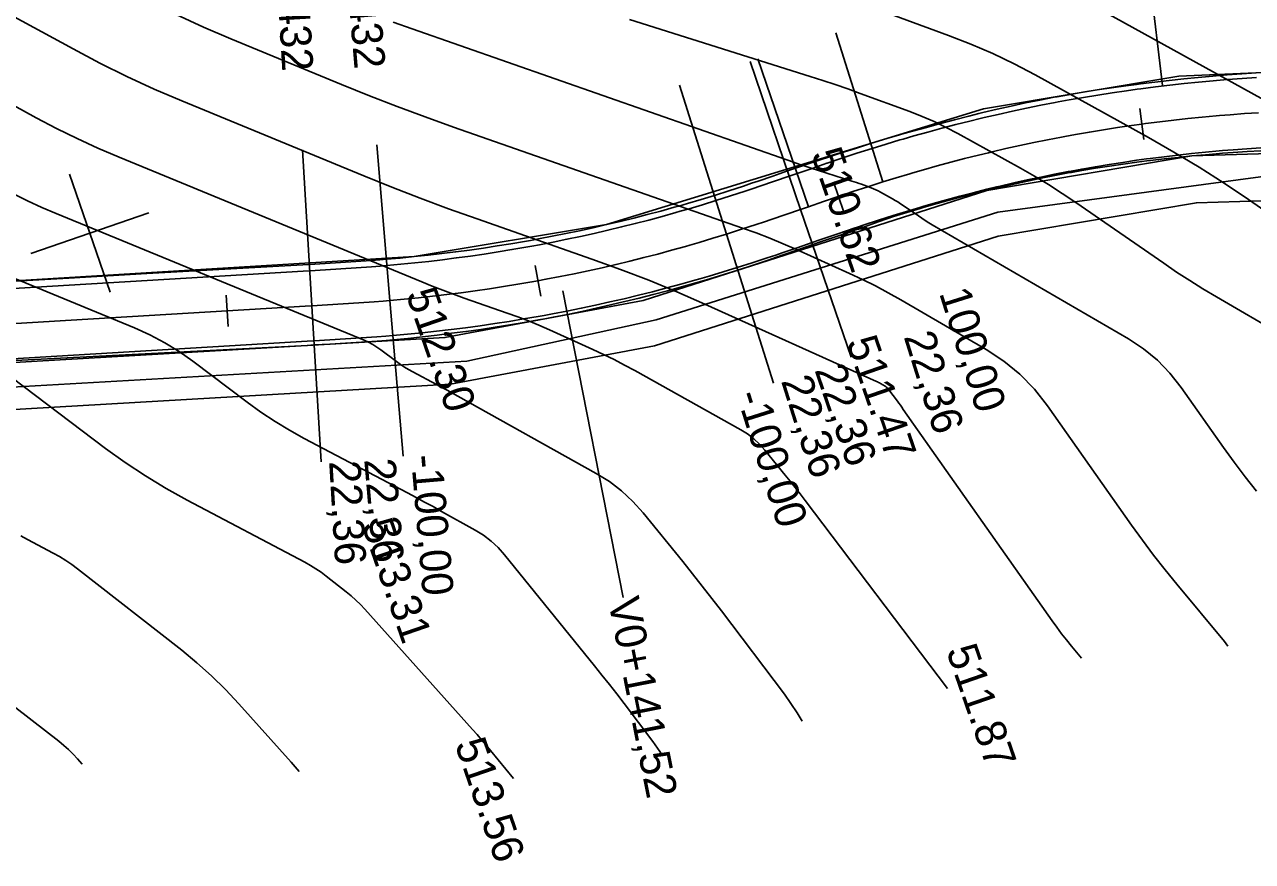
# Model space of a CAD drawing. Extents: x -636600 to -628587, y -1090963 to -1085869.
# Drawn here: x -629717.5 to -629638.8, y -1090855 to -1090801.5 of the extents above; entities that cross this region are included whole.
import ezdxf

# ---------------------------------------------------------------- set-up
doc = ezdxf.new("R2010")
doc.units = 0
for name, color, linetype in [('01_PARCELY_NÁVRH_PC', 7, 'Continuous'), ('06_ÚSES_IP_NAVRH', 7, 'Continuous'), ('Ex_Major Contours', 7, 'Continuous'), ('Ex_Minor Contours', 7, 'Continuous'), ('HEKTOMETRY20', 7, 'Continuous'), ('HL_BODY', 7, 'Continuous'), ('koty_vše', 7, 'Continuous'), ('POLOMERY', 7, 'Continuous'), ('situace_osa', 7, 'Continuous'), ('situace_těleso', 7, 'Continuous'), ('situace_vozovka', 7, 'Continuous'), ('síť křížků', 7, 'Continuous'), ('VRCHOLY', 7, 'Continuous')]:
    doc.layers.add(name, color=color, linetype=linetype)

msp = doc.modelspace()

# ---------------------------------------------------------------- linework, layer by layer
at = {"layer": '01_PARCELY_NÁVRH_PC'}
msp.add_lwpolyline([(-629366.447, -1090806.541), (-629540.945, -1090811.438), (-629547.048, -1090811.336), (-629630.755, -1090804.214), (-629643.554, -1090804.77), (-629656.056, -1090806.867), (-629680.186, -1090814.274), (-629692.509, -1090816.324), (-629826.286, -1090824.453), (-629825.422, -1090824.93), (-629821.233, -1090830.229), (-629818.338, -1090839.446), (-629817.551, -1090834.475), (-629814.572, -1090830.541), (-629809.999, -1090828.436), (-629690.54, -1090821.499), (-629677.852, -1090819.12), (-629655.838, -1090812.08), (-629642.724, -1090809.879), (-629628.472, -1090809.447), (-629558.795, -1090815.773), (-629541.706, -1090816.243), (-629432.051, -1090813.183)], dxfattribs=at)
msp.add_lwpolyline([(-629815.495, -1090831.761), (-629814.572, -1090830.541), (-629809.999, -1090828.436), (-629690.54, -1090821.499), (-629677.852, -1090819.12), (-629655.838, -1090812.08), (-629642.724, -1090809.879), (-629628.472, -1090809.447), (-629558.795, -1090815.773), (-629551.096, -1090815.985), (-629546.745, -1090819.106), (-629558.972, -1090818.769), (-629628.563, -1090812.452), (-629642.429, -1090812.872), (-629655.129, -1090815.003), (-629677.116, -1090822.035), (-629690.176, -1090824.483)], close=True, dxfattribs=at)
at = {"layer": '06_ÚSES_IP_NAVRH'}
msp.add_lwpolyline([(-629809.394, -1090829.881), (-629689.141, -1090823.018), (-629677.008, -1090820.364), (-629655.143, -1090813.487), (-629637.213, -1090811.061), (-629627.886, -1090811.094), (-629550.845, -1090817.603)], dxfattribs=at)
at = {"layer": 'Ex_Major Contours'}
for points in [[(-629636.905, -1090821.367), (-629641.156, -1090818.892), (-629642.014, -1090818.381), (-629642.862, -1090817.854), (-629643.7, -1090817.31), (-629644.527, -1090816.749), (-629650.15, -1090812.857), (-629651.016, -1090812.274), (-629651.897, -1090811.712), (-629652.791, -1090811.173), (-629653.699, -1090810.657), (-629657.706, -1090808.443), (-629658.453, -1090808.048), (-629659.214, -1090807.684), (-629659.989, -1090807.348), (-629660.777, -1090807.042), (-629663.956, -1090805.879), (-629664.753, -1090805.592), (-629665.552, -1090805.315), (-629666.354, -1090805.047), (-629667.16, -1090804.788), (-629678.721, -1090801.141)], [(-629667.674, -1090846.053), (-629667.982, -1090845.509), (-629668.8, -1090844.324), (-629672.843, -1090838.992), (-629673.452, -1090838.196), (-629674.068, -1090837.405), (-629674.69, -1090836.619), (-629675.318, -1090835.838), (-629677.845, -1090832.725), (-629678.507, -1090831.983), (-629679.23, -1090831.313), (-629680.014, -1090830.716), (-629680.858, -1090830.191), (-629689.703, -1090825.251), (-629690.044, -1090825.061), (-629690.387, -1090824.874), (-629690.73, -1090824.689), (-629691.074, -1090824.506), (-629692.593, -1090823.704), (-629692.865, -1090823.553), (-629693.131, -1090823.392), (-629693.39, -1090823.22), (-629693.642, -1090823.038), (-629694.638, -1090822.289), (-629694.892, -1090822.11), (-629695.155, -1090821.948), (-629695.429, -1090821.804), (-629695.712, -1090821.677), (-629715.416, -1090813.566), (-629716.345, -1090813.169), (-629717.261, -1090812.747), (-629718.166, -1090812.3)]]:
    msp.add_lwpolyline(points, dxfattribs=at)
at = {"layer": 'Ex_Minor Contours'}
for points in [[(-629698.396, -1090781.304), (-629697.195, -1090781.944), (-629691.743, -1090784.771), (-629690.368, -1090785.447), (-629688.967, -1090786.062), (-629687.541, -1090786.616), (-629686.089, -1090787.108), (-629672.493, -1090791.396), (-629670.388, -1090792.073), (-629668.291, -1090792.774), (-629666.203, -1090793.498), (-629664.122, -1090794.247), (-629655.815, -1090797.287), (-629653.756, -1090798.086), (-629651.732, -1090798.962), (-629649.744, -1090799.916), (-629647.791, -1090800.947), (-629633.598, -1090808.788)], [(-629649.786, -1090842.013), (-629650.424, -1090841.247), (-629650.745, -1090840.852), (-629651.059, -1090840.451), (-629651.365, -1090840.044), (-629651.662, -1090839.631), (-629661.196, -1090826.098), (-629661.29, -1090825.966), (-629661.384, -1090825.836), (-629661.48, -1090825.706), (-629661.577, -1090825.577), (-629662.13, -1090824.848), (-629662.146, -1090824.826), (-629662.163, -1090824.805), (-629662.18, -1090824.783), (-629662.197, -1090824.762), (-629662.266, -1090824.677), (-629662.284, -1090824.657), (-629662.304, -1090824.639), (-629662.325, -1090824.623), (-629662.348, -1090824.608), (-629662.658, -1090824.435), (-629662.717, -1090824.403), (-629662.778, -1090824.372), (-629662.839, -1090824.342), (-629662.901, -1090824.313), (-629673.906, -1090819.356), (-629675.687, -1090818.577), (-629677.484, -1090817.837), (-629679.297, -1090817.136), (-629681.126, -1090816.475), (-629688.471, -1090813.91), (-629690.302, -1090813.256), (-629692.124, -1090812.578), (-629693.937, -1090811.875), (-629695.74, -1090811.147), (-629707.378, -1090806.356), (-629709.153, -1090805.597), (-629710.906, -1090804.79), (-629712.636, -1090803.936), (-629714.344, -1090803.034), (-629722.152, -1090798.772)], [(-629628.856, -1090819.759), (-629639.099, -1090812.669), (-629640.664, -1090811.615), (-629642.254, -1090810.601), (-629643.869, -1090809.627), (-629645.509, -1090808.694), (-629652.748, -1090804.695), (-629654.099, -1090803.982), (-629655.473, -1090803.323), (-629656.873, -1090802.717), (-629658.296, -1090802.165), (-629664.039, -1090800.063)], [(-629640.422, -1090841.242), (-629640.632, -1090840.961), (-629643.686, -1090837.289), (-629644.441, -1090836.364), (-629645.176, -1090835.425), (-629645.892, -1090834.47), (-629646.589, -1090833.501), (-629651.971, -1090825.862), (-629652.804, -1090824.803), (-629653.735, -1090823.851), (-629654.764, -1090823.005), (-629655.892, -1090822.267), (-629661.345, -1090819.093), (-629662.154, -1090818.636), (-629662.973, -1090818.201), (-629663.803, -1090817.787), (-629664.645, -1090817.395), (-629668.032, -1090815.869), (-629668.883, -1090815.497), (-629669.741, -1090815.144), (-629670.607, -1090814.809), (-629671.48, -1090814.494), (-629689.991, -1090808.028), (-629691.795, -1090807.384), (-629693.591, -1090806.716), (-629695.376, -1090806.023), (-629697.153, -1090805.306), (-629704.241, -1090802.388), (-629706.002, -1090801.635), (-629707.74, -1090800.835)], [(-629693.854, -1090801.319), (-629692.639, -1090801.753), (-629668.23, -1090810.278), (-629667.827, -1090810.417), (-629667.424, -1090810.552), (-629667.02, -1090810.685), (-629666.615, -1090810.814), (-629664.493, -1090811.484), (-629664.337, -1090811.534), (-629664.182, -1090811.586), (-629664.027, -1090811.639), (-629663.873, -1090811.695), (-629663.258, -1090811.92), (-629663.105, -1090811.979), (-629662.956, -1090812.044), (-629662.808, -1090812.115), (-629662.664, -1090812.191), (-629661.888, -1090812.62), (-629661.712, -1090812.72), (-629661.539, -1090812.824), (-629661.369, -1090812.933), (-629661.201, -1090813.045), (-629660.229, -1090813.718), (-629660.011, -1090813.866), (-629659.789, -1090814.01), (-629659.565, -1090814.15), (-629659.338, -1090814.285), (-629646.784, -1090821.593), (-629645.812, -1090822.229), (-629644.925, -1090822.957), (-629644.123, -1090823.778), (-629643.405, -1090824.69), (-629640.703, -1090828.526), (-629640.018, -1090829.478), (-629639.315, -1090830.415), (-629638.593, -1090831.338)], [(-629658.363, -1090843.95), (-629667.487, -1090831.92), (-629667.799, -1090831.511), (-629668.115, -1090831.105), (-629668.435, -1090830.701), (-629668.758, -1090830.3), (-629670.055, -1090828.701), (-629670.395, -1090828.32), (-629670.767, -1090827.976), (-629671.169, -1090827.669), (-629671.603, -1090827.4), (-629678.373, -1090823.618), (-629679.034, -1090823.258), (-629679.702, -1090822.913), (-629680.378, -1090822.582), (-629681.061, -1090822.266), (-629683.853, -1090821.008), (-629684.519, -1090820.716), (-629685.192, -1090820.44), (-629685.87, -1090820.178), (-629686.554, -1090819.93), (-629689.303, -1090818.97), (-629689.988, -1090818.726), (-629690.67, -1090818.472), (-629691.349, -1090818.208), (-629692.024, -1090817.936), (-629711.397, -1090809.961), (-629712.749, -1090809.383), (-629714.084, -1090808.768), (-629715.401, -1090808.118), (-629716.701, -1090807.431), (-629721.868, -1090804.611)], [(-629719.435, -1090817.171), (-629710.416, -1090820.883), (-629709.429, -1090821.327), (-629708.475, -1090821.83), (-629707.556, -1090822.394), (-629706.671, -1090823.017), (-629703.198, -1090825.63), (-629702.318, -1090826.266), (-629701.415, -1090826.864), (-629700.489, -1090827.426), (-629699.54, -1090827.952), (-629692.931, -1090831.441), (-629692.384, -1090831.732), (-629691.84, -1090832.026), (-629691.296, -1090832.323), (-629690.755, -1090832.623), (-629688.593, -1090833.831), (-629688.071, -1090834.155), (-629687.587, -1090834.524), (-629687.141, -1090834.938), (-629686.732, -1090835.396), (-629680.968, -1090842.499), (-629680.487, -1090843.096), (-629680.011, -1090843.698), (-629679.54, -1090844.303), (-629679.074, -1090844.912), (-629677.22, -1090847.357), (-629676.787, -1090847.984), (-629676.723, -1090848.097)], [(-629686.157, -1090849.726), (-629687.622, -1090847.922), (-629687.903, -1090847.579), (-629688.188, -1090847.241), (-629688.478, -1090846.906), (-629688.771, -1090846.574), (-629695.67, -1090838.883), (-629695.949, -1090838.586), (-629696.24, -1090838.302), (-629696.543, -1090838.031), (-629696.859, -1090837.773), (-629698.145, -1090836.767), (-629698.472, -1090836.524), (-629698.808, -1090836.295), (-629699.154, -1090836.082), (-629699.51, -1090835.884), (-629707.031, -1090831.912), (-629708.388, -1090831.161), (-629709.713, -1090830.357), (-629711.004, -1090829.501), (-629712.262, -1090828.593), (-629721.259, -1090821.822)], [(-629699.87, -1090849.267), (-629700.377, -1090848.674), (-629703.733, -1090844.932), (-629704.592, -1090844.016), (-629705.487, -1090843.142), (-629706.421, -1090842.307), (-629707.392, -1090841.513), (-629714.055, -1090836.306), (-629714.429, -1090836.027), (-629714.814, -1090835.766), (-629715.21, -1090835.521), (-629715.617, -1090835.295), (-629717.27, -1090834.422), (-629717.678, -1090834.196)], [(-629718.856, -1090844.526), (-629715.256, -1090847.34), (-629714.939, -1090847.599), (-629714.633, -1090847.872), (-629714.34, -1090848.158), (-629714.06, -1090848.458), (-629713.752, -1090848.801)]]:
    msp.add_lwpolyline(points, dxfattribs=at)
at = {"layer": 'HEKTOMETRY20'}
for points in [[(-629646.06, -1090806.849), (-629645.792, -1090808.831)], [(-629665.668, -1090811.526), (-629665.028, -1090813.421)], [(-629684.762, -1090816.882), (-629684.403, -1090818.85)], [(-629704.534, -1090818.796), (-629704.414, -1090820.792)]]:
    msp.add_lwpolyline(points, dxfattribs=at)
at = {"layer": 'HL_BODY'}
for points in [[(-629662.516, -1090811.545), (-629665.517, -1090802.006)], [(-629667.768, -1090813.299), (-629671.007, -1090803.838)], [(-629667.259, -1090813.125), (-629670.498, -1090803.664)], [(-629672.512, -1090814.879), (-629675.513, -1090805.34)], [(-629699.051, -1090819.47), (-629699.648, -1090809.488)], [(-629694.063, -1090819.13), (-629694.909, -1090809.166)]]:
    msp.add_lwpolyline(points, dxfattribs=at)
at = {"layer": 'POLOMERY'}
for points in [[(-629662.516, -1090811.545), (-629665.517, -1090802.006)], [(-629667.259, -1090813.125), (-629670.498, -1090803.664)], [(-629667.768, -1090813.299), (-629664.53, -1090822.76)], [(-629672.512, -1090814.879), (-629669.511, -1090824.418)], [(-629694.063, -1090819.13), (-629693.217, -1090829.094)], [(-629699.051, -1090819.47), (-629698.455, -1090829.452)]]:
    msp.add_lwpolyline(points, dxfattribs=at)
at = {"layer": 'situace_osa'}
msp.add_lwpolyline([(-629719.447, -1090820.689), (-629714.456, -1090820.391), (-629709.465, -1090820.093), (-629704.474, -1090819.794), (-629699.483, -1090819.496), (-629699.051, -1090819.47), (-629698.053, -1090819.41), (-629697.055, -1090819.348), (-629696.057, -1090819.282), (-629695.06, -1090819.21), (-629694.494, -1090819.166), (-629694.063, -1090819.13), (-629693.15, -1090819.048), (-629692.237, -1090818.958), (-629691.325, -1090818.86), (-629690.414, -1090818.753), (-629689.522, -1090818.64), (-629689.504, -1090818.638), (-629688.596, -1090818.514), (-629687.688, -1090818.382), (-629686.782, -1090818.242), (-629685.877, -1090818.093), (-629684.973, -1090817.937), (-629684.583, -1090817.866), (-629684.071, -1090817.771), (-629683.17, -1090817.598), (-629682.271, -1090817.416), (-629681.374, -1090817.227), (-629680.479, -1090817.029), (-629679.688, -1090816.847), (-629679.585, -1090816.822), (-629678.693, -1090816.608), (-629677.804, -1090816.385), (-629676.916, -1090816.154), (-629676.031, -1090815.915), (-629675.148, -1090815.668), (-629674.851, -1090815.584), (-629674.267, -1090815.413), (-629673.388, -1090815.15), (-629672.512, -1090814.879), (-629671.559, -1090814.574), (-629670.609, -1090814.262), (-629670.081, -1090814.086), (-629669.661, -1090813.944), (-629668.714, -1090813.623), (-629667.768, -1090813.299), (-629667.259, -1090813.125), (-629666.313, -1090812.801), (-629665.366, -1090812.48), (-629665.348, -1090812.474), (-629664.418, -1090812.162), (-629663.468, -1090811.85), (-629662.516, -1090811.545), (-629661.648, -1090811.276), (-629660.777, -1090811.015), (-629660.584, -1090810.959), (-629659.905, -1090810.762), (-629659.03, -1090810.517), (-629658.152, -1090810.28), (-629657.273, -1090810.051), (-629656.392, -1090809.83), (-629655.752, -1090809.675), (-629655.508, -1090809.617), (-629654.623, -1090809.412), (-629653.736, -1090809.215), (-629652.847, -1090809.026), (-629651.957, -1090808.846), (-629651.065, -1090808.673), (-629650.862, -1090808.635), (-629650.171, -1090808.508), (-629649.276, -1090808.352), (-629648.38, -1090808.204), (-629647.482, -1090808.063), (-629646.583, -1090807.931), (-629645.926, -1090807.84), (-629645.683, -1090807.807), (-629644.782, -1090807.692), (-629643.88, -1090807.584), (-629642.976, -1090807.485), (-629642.072, -1090807.394), (-629641.167, -1090807.311), (-629640.956, -1090807.293), (-629640.262, -1090807.237), (-629639.356, -1090807.17), (-629638.449, -1090807.112)], dxfattribs=at)
at = {"layer": 'situace_těleso'}
for points in [[(-629719.609, -1090817.976), (-629714.617, -1090817.692), (-629709.625, -1090817.408), (-629704.633, -1090817.125), (-629699.641, -1090816.841), (-629699.21, -1090816.817), (-629698.214, -1090816.76), (-629697.224, -1090816.702), (-629696.239, -1090816.64), (-629695.26, -1090816.571), (-629694.707, -1090816.529), (-629694.287, -1090816.494), (-629693.398, -1090816.414), (-629692.509, -1090816.324), (-629691.622, -1090816.224), (-629690.735, -1090816.122), (-629689.866, -1090816.019), (-629689.849, -1090816.017), (-629688.963, -1090815.901), (-629688.079, -1090815.776), (-629687.196, -1090815.641), (-629686.315, -1090815.498), (-629685.435, -1090815.347), (-629685.055, -1090815.279), (-629684.556, -1090815.187), (-629683.679, -1090815.02), (-629682.803, -1090814.846), (-629681.929, -1090814.663), (-629681.056, -1090814.472), (-629680.286, -1090814.297), (-629680.186, -1090814.274), (-629679.317, -1090814.068), (-629678.449, -1090813.854), (-629677.584, -1090813.633), (-629676.721, -1090813.404), (-629675.86, -1090813.167), (-629675.57, -1090813.085), (-629675, -1090812.922), (-629674.144, -1090812.67), (-629673.289, -1090812.408), (-629672.359, -1090812.111), (-629671.427, -1090811.803), (-629670.906, -1090811.627), (-629670.492, -1090811.485), (-629669.554, -1090811.162), (-629668.612, -1090810.833), (-629668.105, -1090810.655), (-629667.156, -1090810.332), (-629666.198, -1090810.019), (-629666.179, -1090810.013), (-629665.233, -1090809.708), (-629664.264, -1090809.398), (-629663.289, -1090809.087), (-629662.398, -1090808.814), (-629661.504, -1090808.55), (-629661.305, -1090808.493), (-629660.607, -1090808.296), (-629659.708, -1090808.051), (-629658.81, -1090807.803), (-629657.91, -1090807.56), (-629657.008, -1090807.327), (-629656.352, -1090807.164), (-629656.103, -1090807.103), (-629655.196, -1090806.889), (-629654.286, -1090806.684), (-629653.375, -1090806.488), (-629652.461, -1090806.303), (-629651.546, -1090806.126), (-629651.337, -1090806.088), (-629650.629, -1090805.96), (-629649.71, -1090805.803), (-629648.79, -1090805.655), (-629647.868, -1090805.518), (-629646.945, -1090805.388), (-629646.27, -1090805.298), (-629646.021, -1090805.266), (-629645.096, -1090805.152), (-629644.17, -1090805.045), (-629643.244, -1090804.947), (-629642.316, -1090804.856), (-629641.388, -1090804.773), (-629641.172, -1090804.754), (-629640.459, -1090804.697), (-629639.53, -1090804.63), (-629638.6, -1090804.57)], [(-629638.304, -1090809.541), (-629639.189, -1090809.593), (-629640.074, -1090809.654), (-629640.752, -1090809.705), (-629640.958, -1090809.721), (-629641.841, -1090809.797), (-629642.724, -1090809.879), (-629643.606, -1090809.969), (-629644.488, -1090810.067), (-629645.369, -1090810.172), (-629645.606, -1090810.201), (-629646.249, -1090810.284), (-629647.128, -1090810.404), (-629648.006, -1090810.531), (-629648.882, -1090810.667), (-629649.758, -1090810.813), (-629650.433, -1090810.931), (-629650.632, -1090810.967), (-629651.504, -1090811.13), (-629652.375, -1090811.303), (-629653.243, -1090811.484), (-629654.11, -1090811.674), (-629654.975, -1090811.873), (-629655.213, -1090811.929), (-629655.838, -1090812.08), (-629656.699, -1090812.295), (-629657.559, -1090812.518), (-629658.416, -1090812.748), (-629659.271, -1090812.988), (-629659.934, -1090813.18), (-629660.123, -1090813.235), (-629660.973, -1090813.492), (-629661.818, -1090813.763), (-629662.743, -1090814.083), (-629663.671, -1090814.411), (-629664.589, -1090814.722), (-629664.606, -1090814.728), (-629665.545, -1090815.052), (-629666.488, -1090815.379), (-629666.996, -1090815.556), (-629667.942, -1090815.885), (-629668.894, -1090816.215), (-629669.318, -1090816.36), (-629669.852, -1090816.542), (-629670.816, -1090816.865), (-629671.788, -1090817.181), (-629672.684, -1090817.462), (-629673.583, -1090817.735), (-629674.181, -1090817.911), (-629674.484, -1090817.999), (-629675.388, -1090818.255), (-629676.294, -1090818.503), (-629677.202, -1090818.743), (-629678.113, -1090818.975), (-629679.025, -1090819.199), (-629679.131, -1090819.224), (-629679.939, -1090819.415), (-629680.856, -1090819.623), (-629681.774, -1090819.823), (-629682.694, -1090820.015), (-629683.615, -1090820.198), (-629684.139, -1090820.299), (-629684.539, -1090820.374), (-629685.464, -1090820.541), (-629686.39, -1090820.697), (-629687.319, -1090820.844), (-629688.249, -1090820.981), (-629689.18, -1090821.108), (-629689.198, -1090821.11), (-629690.113, -1090821.226), (-629691.045, -1090821.345), (-629691.979, -1090821.454), (-629692.914, -1090821.553), (-629693.85, -1090821.641), (-629694.291, -1090821.68), (-629694.869, -1090821.726), (-629695.884, -1090821.801), (-629696.894, -1090821.868), (-629697.9, -1090821.925), (-629698.902, -1090821.977), (-629699.333, -1090821.999), (-629704.327, -1090822.257), (-629709.32, -1090822.514), (-629714.314, -1090822.772), (-629719.307, -1090823.029)]]:
    msp.add_lwpolyline(points, dxfattribs=at)
at = {"layer": 'situace_vozovka'}
for points in [[(-629719.581, -1090818.443), (-629714.59, -1090818.145), (-629709.599, -1090817.847), (-629704.608, -1090817.548), (-629699.617, -1090817.25), (-629699.186, -1090817.224), (-629698.19, -1090817.164), (-629697.198, -1090817.103), (-629696.212, -1090817.037), (-629695.23, -1090816.967), (-629694.675, -1090816.923), (-629694.253, -1090816.888), (-629693.361, -1090816.808), (-629692.468, -1090816.72), (-629691.577, -1090816.624), (-629690.687, -1090816.519), (-629689.815, -1090816.409), (-629689.797, -1090816.407), (-629688.909, -1090816.286), (-629688.022, -1090816.157), (-629687.136, -1090816.02), (-629686.251, -1090815.875), (-629685.368, -1090815.721), (-629684.986, -1090815.653), (-629684.486, -1090815.56), (-629683.606, -1090815.391), (-629682.727, -1090815.213), (-629681.85, -1090815.027), (-629680.975, -1090814.834), (-629680.202, -1090814.656), (-629680.101, -1090814.632), (-629679.23, -1090814.423), (-629678.36, -1090814.205), (-629677.492, -1090813.979), (-629676.627, -1090813.746), (-629675.763, -1090813.504), (-629675.474, -1090813.421), (-629674.902, -1090813.255), (-629674.044, -1090812.998), (-629673.187, -1090812.733), (-629672.254, -1090812.434), (-629671.319, -1090812.127), (-629670.797, -1090811.953), (-629670.382, -1090811.813), (-629669.441, -1090811.493), (-629668.497, -1090811.17), (-629667.988, -1090810.996), (-629667.04, -1090810.672), (-629666.086, -1090810.348), (-629666.068, -1090810.342), (-629665.128, -1090810.027), (-629664.163, -1090809.709), (-629663.191, -1090809.399), (-629662.303, -1090809.124), (-629661.413, -1090808.857), (-629661.215, -1090808.799), (-629660.521, -1090808.599), (-629659.626, -1090808.348), (-629658.729, -1090808.106), (-629657.83, -1090807.871), (-629656.929, -1090807.645), (-629656.275, -1090807.487), (-629656.026, -1090807.428), (-629655.121, -1090807.218), (-629654.214, -1090807.017), (-629653.305, -1090806.823), (-629652.395, -1090806.639), (-629651.483, -1090806.462), (-629651.275, -1090806.423), (-629650.569, -1090806.294), (-629649.654, -1090806.134), (-629648.737, -1090805.982), (-629647.819, -1090805.839), (-629646.9, -1090805.704), (-629646.228, -1090805.61), (-629645.98, -1090805.577), (-629645.058, -1090805.459), (-629644.135, -1090805.349), (-629643.212, -1090805.247), (-629642.288, -1090805.154), (-629641.362, -1090805.07), (-629641.146, -1090805.051), (-629640.436, -1090804.993), (-629639.51, -1090804.926), (-629638.583, -1090804.866)], [(-629719.313, -1090822.935), (-629714.322, -1090822.637), (-629709.331, -1090822.339), (-629704.34, -1090822.04), (-629699.349, -1090821.742), (-629698.917, -1090821.716), (-629697.917, -1090821.656), (-629696.912, -1090821.593), (-629695.903, -1090821.527), (-629694.89, -1090821.454), (-629694.313, -1090821.408), (-629693.873, -1090821.372), (-629692.939, -1090821.288), (-629692.006, -1090821.196), (-629691.073, -1090821.096), (-629690.142, -1090820.986), (-629689.23, -1090820.871), (-629689.212, -1090820.868), (-629688.282, -1090820.742), (-629687.354, -1090820.607), (-629686.428, -1090820.464), (-629685.502, -1090820.312), (-629684.578, -1090820.152), (-629684.179, -1090820.08), (-629683.656, -1090819.983), (-629682.735, -1090819.806), (-629681.816, -1090819.62), (-629680.898, -1090819.426), (-629679.983, -1090819.223), (-629679.175, -1090819.037), (-629679.069, -1090819.012), (-629678.157, -1090818.793), (-629677.248, -1090818.565), (-629676.34, -1090818.329), (-629675.435, -1090818.085), (-629674.532, -1090817.832), (-629674.228, -1090817.746), (-629673.631, -1090817.572), (-629672.733, -1090817.303), (-629671.837, -1090817.025), (-629670.865, -1090816.714), (-629669.9, -1090816.397), (-629669.365, -1090816.219), (-629668.941, -1090816.076), (-629667.988, -1090815.752), (-629667.04, -1090815.428), (-629666.531, -1090815.254), (-629665.586, -1090814.931), (-629664.646, -1090814.611), (-629664.628, -1090814.605), (-629663.709, -1090814.297), (-629662.773, -1090813.99), (-629661.84, -1090813.691), (-629660.992, -1090813.429), (-629660.141, -1090813.174), (-629659.952, -1090813.118), (-629659.288, -1090812.926), (-629658.433, -1090812.687), (-629657.575, -1090812.455), (-629656.716, -1090812.231), (-629655.854, -1090812.015), (-629655.229, -1090811.863), (-629654.991, -1090811.807), (-629654.126, -1090811.607), (-629653.259, -1090811.414), (-629652.39, -1090811.229), (-629651.519, -1090811.053), (-629650.647, -1090810.884), (-629650.449, -1090810.846), (-629649.774, -1090810.723), (-629648.899, -1090810.57), (-629648.023, -1090810.425), (-629647.145, -1090810.288), (-629646.266, -1090810.159), (-629645.624, -1090810.07), (-629645.386, -1090810.038), (-629644.506, -1090809.925), (-629643.624, -1090809.82), (-629642.741, -1090809.723), (-629641.857, -1090809.634), (-629640.972, -1090809.553), (-629640.766, -1090809.535), (-629640.087, -1090809.48), (-629639.202, -1090809.415), (-629638.315, -1090809.358)]]:
    msp.add_lwpolyline(points, dxfattribs=at)
at = {"layer": 'síť křížků'}
for p, q in [((-629714.577, -1090811.036), (-629711.966, -1090818.598)), ((-629713.272, -1090814.817), (-629709.49, -1090813.512)), ((-629713.272, -1090814.817), (-629717.053, -1090816.122))]:
    msp.add_line(p, q, dxfattribs=at)
at = {"layer": 'VRCHOLY'}
for points in [[(-629644.601, -1090805.368), (-629646.966, -1090785.509)], [(-629682.991, -1090818.51), (-629679.12, -1090838.132)]]:
    msp.add_lwpolyline(points, dxfattribs=at)

# ---------------------------------------------------------------- texts
at = {"layer": 'HL_BODY'}
for s, rotation, p in [('TP0+125,432', 273.42098, (-629701.91, -1090788.405)), ('PK0+130,432', 274.85337, (-629697.698, -1090788.147))]:
    msp.add_text(s, height=2, rotation=rotation, dxfattribs=at).set_placement(p)
at = {"layer": 'koty_vše'}
for s, p in [('510.62', (-629667.119, -1090809.751)), ('512.30', (-629693.055, -1090818.709)), ('511.47', (-629664.869, -1090821.784)), ('513.31', (-629695.889, -1090833.485)), ('511.87', (-629658.468, -1090841.526)), ('513.56', (-629689.925, -1090847.516))]:
    msp.add_text(s, height=2, rotation=289.04304, dxfattribs=at).set_placement(p)
at = {"layer": 'POLOMERY'}
for s, rotation, p in [('100,00', 287.46466, (-629658.916, -1090818.646)), ('22,36', 287.46466, (-629661.183, -1090821.439)), ('22,36', 288.89705, (-629666.895, -1090823.57)), ('22,36', 287.46466, (-629669.034, -1090824.268)), ('-100,00', 287.46466, (-629671.896, -1090825.168)), ('22,36', 273.42098, (-629697.956, -1090829.422)), ('22,36', 274.85337, (-629695.708, -1090829.306)), ('-100,00', 274.85337, (-629692.719, -1090829.052))]:
    msp.add_text(s, height=2, rotation=rotation, dxfattribs=at).set_placement(p)
at = {"layer": 'VRCHOLY'}
msp.add_text('V0+141,52', height=2, rotation=281.15901, dxfattribs=at).set_placement((-629680.101, -1090838.325))

doc.saveas('drawing.dxf')
